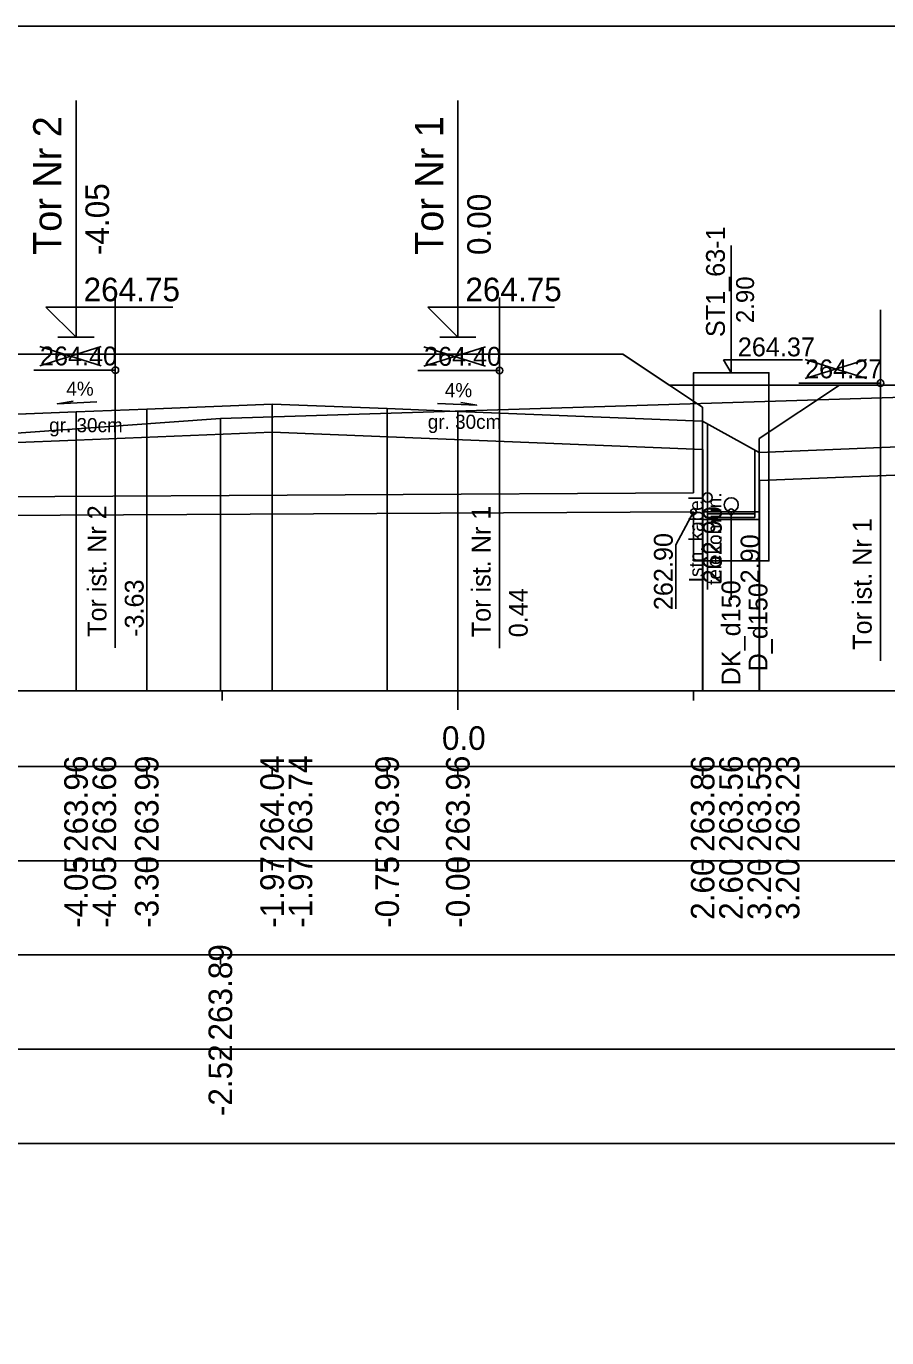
# Model space of a CAD drawing. Extents: x 6516023 to 6560129, y 5513077 to 5529206.
# Drawn here: x 6520498.41 to 6520507.54, y 5514499.25 to 5514513.16 of the extents above; entities that cross this region are included whole.
import ezdxf

# ---------------------------------------------------------------- set-up
doc = ezdxf.new("R2010")
doc.units = 0
for name, color, linetype in [('IR_default', 7, 'Continuous'), ('TOR_PRZEK_P-kable', 7, 'Continuous'), ('TOR_PRZEK_P-komponent', 7, 'Continuous'), ('TOR_PRZEK_P-odwodnienie', 7, 'Continuous'), ('TOR_PRZEK_P-opisy', 7, 'Continuous'), ('TOR_PRZEK_P-tabelka istniejace', 7, 'Continuous'), ('TOR_PRZEK_P-tabelka projektowane', 7, 'Continuous'), ('TOR_PRZEK_P-teren istniejacy', 7, 'Continuous'), ('TOR_PRZEK_P-tory istniejace', 7, 'Continuous'), ('TOR_PRZEK_P-tory projektowane', 7, 'Continuous'), ('TOR_PRZEK_P-uklad odniesienia', 7, 'Continuous'), ('TOR_PRZEK_P-warstwa ochronna I', 7, 'Continuous'), ('TOR_PRZEK_P-warstwa ochronna II', 7, 'Continuous'), ('TOR_RAMKI-ramka+tabelka 1', 7, 'Continuous')]:
    doc.layers.add(name, color=color, linetype=linetype)

msp = doc.modelspace()

# ---------------------------------------------------------------- linework, layer by layer
at = {"layer": 'IR_default'}
msp.add_lwpolyline([(6520497.188, 5514509.679), (6520499.794, 5514509.679), (6520500.688, 5514509.679), (6520501.098, 5514509.679), (6520501.238, 5514509.679), (6520502.132, 5514509.679), (6520504.738, 5514509.679), (6520505.585, 5514509.115), (6520505.585, 5514508.966), (6520506.186, 5514508.636), (6520506.186, 5514508.782), (6520507.038, 5514509.351), (6520507.932, 5514509.351)], dxfattribs=at)
at = {"layer": 'TOR_PRZEK_P-kable'}
msp.add_line((6520505.636, 5514508.157), (6520505.636, 5514507.183), dxfattribs=at)
msp.add_circle((6520505.636, 5514508.157), 0.05, dxfattribs=at)
at = {"layer": 'TOR_PRZEK_P-komponent'}
msp.add_lwpolyline([(6520508.788, 5514508.741), (6520506.186, 5514508.636), (6520505.585, 5514508.966), (6520502.988, 5514509.07), (6520502.238, 5514509.1), (6520501.018, 5514509.149), (6520499.688, 5514509.096), (6520498.938, 5514509.066), (6520496.098, 5514508.952), (6520496.098, 5514508.952), (6520497.188, 5514509.679), (6520500.688, 5514509.679), (6520501.238, 5514509.679), (6520504.738, 5514509.679), (6520505.231, 5514509.351), (6520507.038, 5514509.351), (6520510.538, 5514509.351)], dxfattribs=at)
at = {"layer": 'TOR_PRZEK_P-odwodnienie'}
for p, q in [((6520505.888, 5514509.481), (6520505.888, 5514510.831)), ((6520505.888, 5514509.481), (6520505.805, 5514509.618)), ((6520505.805, 5514509.618), (6520506.645, 5514509.618)), ((6520505.588, 5514507.925), (6520505.585, 5514508.966)), ((6520506.188, 5514507.927), (6520506.186, 5514508.636)), ((6520505.488, 5514508.206), (6520496.438, 5514508.156)), ((6520505.488, 5514508.006), (6520496.438, 5514507.956)), ((6520506.188, 5514508.006), (6520505.588, 5514508.006)), ((6520505.888, 5514508.006), (6520505.888, 5514507.071)), ((6520505.888, 5514508.006), (6520505.888, 5514507.081)), ((6520506.188, 5514507.926), (6520505.588, 5514507.926))]:
    msp.add_line(p, q, dxfattribs=at)
for points in [[(6520505.488, 5514508.206), (6520505.488, 5514509.481), (6520506.288, 5514509.481), (6520506.288, 5514507.982)], [(6520505.638, 5514508.937), (6520505.638, 5514507.946), (6520506.138, 5514507.946), (6520506.138, 5514508.663)], [(6520505.488, 5514508.006), (6520505.301, 5514507.655), (6520505.301, 5514506.976)], [(6520506.288, 5514507.982), (6520506.288, 5514507.486), (6520505.488, 5514507.486), (6520505.488, 5514508.006)], [(6520505.638, 5514507.986), (6520506.138, 5514507.986)]]:
    msp.add_lwpolyline(points, dxfattribs=at)
for centre, radius in [((6520505.888, 5514508.081), 0.075), ((6520505.488, 5514508.006), 0.03), ((6520505.888, 5514508.006), 0.03)]:
    msp.add_circle(centre, radius, dxfattribs=at)
at = {"layer": 'TOR_PRZEK_P-opisy'}
for points in [[(6520499.158, 5514509.171), (6520498.74, 5514509.152), (6520498.908, 5514509.18)], [(6520502.771, 5514509.156), (6520503.189, 5514509.137), (6520503.021, 5514509.165)]]:
    msp.add_lwpolyline(points, dxfattribs=at)
at = {"layer": 'TOR_PRZEK_P-tabelka istniejace'}
for p, q in [((6520500.469, 5514503.206), (6520500.469, 5514503.306)), ((6520452.163, 5514502.306), (6520545.963, 5514502.306)), ((6520500.469, 5514502.206), (6520500.469, 5514502.306))]:
    msp.add_line(p, q, dxfattribs=at)
msp.add_lwpolyline([(6520500.469, 5514508.996), (6520500.469, 5514506.306), (6520500.469, 5514506.176), (6520500.469, 5514506.106)], dxfattribs=at)
msp.add_lwpolyline([(6520452.163, 5514503.306), (6520452.163, 5514501.306), (6520545.963, 5514501.306), (6520545.963, 5514503.306)], close=True, dxfattribs=at)
at = {"layer": 'TOR_PRZEK_P-tabelka projektowane'}
for p, q in [((6520498.938, 5514505.206), (6520498.938, 5514505.306)), ((6520498.938, 5514505.206), (6520498.938, 5514505.306)), ((6520499.688, 5514505.206), (6520499.688, 5514505.306)), ((6520501.018, 5514505.206), (6520501.018, 5514505.306)), ((6520501.018, 5514505.206), (6520501.018, 5514505.306)), ((6520502.238, 5514505.206), (6520502.238, 5514505.306)), ((6520502.988, 5514505.206), (6520502.988, 5514505.306)), ((6520505.585, 5514505.206), (6520505.585, 5514505.306)), ((6520505.586, 5514505.206), (6520505.586, 5514505.306)), ((6520506.186, 5514505.206), (6520506.186, 5514505.306)), ((6520506.187, 5514505.206), (6520506.187, 5514505.306)), ((6520452.163, 5514504.306), (6520545.963, 5514504.306)), ((6520498.938, 5514504.206), (6520498.938, 5514504.306)), ((6520498.938, 5514504.206), (6520498.938, 5514504.306)), ((6520499.688, 5514504.206), (6520499.688, 5514504.306)), ((6520501.018, 5514504.206), (6520501.018, 5514504.306)), ((6520501.018, 5514504.206), (6520501.018, 5514504.306)), ((6520502.238, 5514504.206), (6520502.238, 5514504.306)), ((6520502.988, 5514504.206), (6520502.988, 5514504.306)), ((6520505.585, 5514504.206), (6520505.585, 5514504.306)), ((6520505.586, 5514504.206), (6520505.586, 5514504.306)), ((6520506.186, 5514504.206), (6520506.186, 5514504.306)), ((6520506.187, 5514504.206), (6520506.187, 5514504.306))]:
    msp.add_line(p, q, dxfattribs=at)
for points in [[(6520501.018, 5514509.149), (6520501.018, 5514506.306), (6520501.018, 5514506.176), (6520501.018, 5514506.106)], [(6520498.938, 5514509.066), (6520498.938, 5514506.306), (6520498.938, 5514506.176), (6520498.938, 5514506.106)], [(6520499.688, 5514509.096), (6520499.688, 5514506.306), (6520499.688, 5514506.176), (6520499.688, 5514506.106)], [(6520502.238, 5514509.1), (6520502.238, 5514506.306), (6520502.238, 5514506.176), (6520502.238, 5514506.106)], [(6520502.988, 5514509.07), (6520502.988, 5514506.306), (6520502.988, 5514506.176), (6520502.988, 5514506.106)], [(6520505.585, 5514508.966), (6520505.585, 5514506.306), (6520505.585, 5514506.176), (6520505.585, 5514506.106)], [(6520501.018, 5514508.849), (6520501.018, 5514506.306), (6520501.018, 5514506.176), (6520501.018, 5514506.106)], [(6520498.938, 5514508.766), (6520498.938, 5514506.306), (6520498.938, 5514506.176), (6520498.938, 5514506.106)], [(6520505.586, 5514508.666), (6520505.586, 5514506.306), (6520505.586, 5514506.176), (6520505.586, 5514506.106)], [(6520506.186, 5514508.636), (6520506.186, 5514506.306), (6520506.186, 5514506.176), (6520506.186, 5514506.106)], [(6520506.187, 5514508.337), (6520506.187, 5514506.306), (6520506.187, 5514506.176), (6520506.187, 5514506.106)]]:
    msp.add_lwpolyline(points, dxfattribs=at)
msp.add_lwpolyline([(6520452.163, 5514505.306), (6520452.163, 5514503.306), (6520545.963, 5514503.306), (6520545.963, 5514505.306)], close=True, dxfattribs=at)
at = {"layer": 'TOR_PRZEK_P-teren istniejacy'}
msp.add_lwpolyline([(6520486.969, 5514509.078), (6520487.241, 5514509.09), (6520488.484, 5514509.136), (6520488.926, 5514509.117), (6520490.027, 5514509.073), (6520490.988, 5514508.981), (6520491.595, 5514508.923), (6520493.23, 5514507.812), (6520493.723, 5514507.48), (6520494.868, 5514508.035), (6520495.154, 5514508.211), (6520495.642, 5514508.334), (6520496.318, 5514508.497), (6520497.443, 5514508.571), (6520497.813, 5514508.804), (6520500.469, 5514508.996), (6520507.827, 5514509.225)], dxfattribs=at)
at = {"layer": 'TOR_PRZEK_P-tory istniejace'}
for p, q in [((6520499.354, 5514510.285), (6520499.354, 5514506.564)), ((6520503.429, 5514510.28), (6520503.429, 5514506.56)), ((6520507.471, 5514510.148), (6520507.471, 5514506.427)), ((6520498.555, 5514509.556), (6520499.206, 5514509.759)), ((6520498.555, 5514509.759), (6520499.206, 5514509.556)), ((6520502.629, 5514509.552), (6520503.281, 5514509.755)), ((6520502.629, 5514509.755), (6520503.281, 5514509.552)), ((6520506.672, 5514509.419), (6520507.324, 5514509.622)), ((6520506.672, 5514509.622), (6520507.324, 5514509.419)), ((6520499.355, 5514509.509), (6520498.489, 5514509.509)), ((6520503.429, 5514509.505), (6520502.564, 5514509.505)), ((6520507.472, 5514509.372), (6520506.606, 5514509.372))]:
    msp.add_line(p, q, dxfattribs=at)
for centre in [(6520499.355, 5514509.509), (6520503.429, 5514509.505), (6520507.472, 5514509.372)]:
    msp.add_circle(centre, 0.035, dxfattribs=at)
at = {"layer": 'TOR_PRZEK_P-tory projektowane'}
for p, q in [((6520498.938, 5514510.737), (6520498.938, 5514512.369)), ((6520502.988, 5514510.737), (6520502.988, 5514512.369)), ((6520498.938, 5514510.737), (6520498.938, 5514509.859)), ((6520502.988, 5514510.737), (6520502.988, 5514509.859)), ((6520498.938, 5514509.859), (6520498.619, 5514510.178)), ((6520498.619, 5514510.178), (6520499.963, 5514510.178)), ((6520502.988, 5514509.859), (6520502.669, 5514510.178)), ((6520502.669, 5514510.178), (6520504.013, 5514510.178)), ((6520498.746, 5514509.859), (6520499.13, 5514509.859)), ((6520502.796, 5514509.859), (6520503.18, 5514509.859))]:
    msp.add_line(p, q, dxfattribs=at)
at = {"layer": 'TOR_PRZEK_P-uklad odniesienia'}
for p, q in [((6520455.963, 5514506.106), (6520545.963, 5514506.106)), ((6520500.488, 5514506.006), (6520500.488, 5514506.106)), ((6520502.988, 5514505.906), (6520502.988, 5514506.106)), ((6520505.488, 5514506.006), (6520505.488, 5514506.106))]:
    msp.add_line(p, q, dxfattribs=at)
at = {"layer": 'TOR_PRZEK_P-warstwa ochronna I'}
for points in [[(6520493.959, 5514508.567), (6520498.938, 5514508.766), (6520501.018, 5514508.849), (6520505.586, 5514508.666)], [(6520506.187, 5514508.337), (6520508.788, 5514508.441), (6520510.788, 5514508.521), (6520511.538, 5514508.521), (6520513.538, 5514508.438), (6520518.047, 5514508.258)]]:
    msp.add_lwpolyline(points, dxfattribs=at)
at = {"layer": 'TOR_PRZEK_P-warstwa ochronna II'}
msp.add_lwpolyline([(6520490.317, 5514509.045), (6520491.901, 5514507.461), (6520492.301, 5514507.461), (6520493.456, 5514508.231), (6520494.438, 5514508.886), (6520498.938, 5514509.066), (6520499.688, 5514509.096), (6520501.018, 5514509.149), (6520502.238, 5514509.1), (6520502.988, 5514509.07), (6520505.585, 5514508.966), (6520506.186, 5514508.636), (6520508.788, 5514508.741), (6520509.538, 5514508.771), (6520510.788, 5514508.821), (6520511.538, 5514508.821), (6520512.788, 5514508.771), (6520513.538, 5514508.741), (6520517.538, 5514508.581), (6520519.42, 5514507.388), (6520519.82, 5514507.388), (6520521.058, 5514508.213)], dxfattribs=at)
at = {"layer": 'TOR_RAMKI-ramka+tabelka 1'}
msp.add_lwpolyline([(6520449.513, 5514513.156), (6520697.013, 5514513.156), (6520697.013, 5514484.656), (6520449.513, 5514484.656)], close=True, dxfattribs=at)

# ---------------------------------------------------------------- texts
at = {"layer": 'TOR_PRZEK_P-kable'}
for s, height, p in [('Istn. kabel', 0.14999, (6520505.591, 5514507.259)), ('telekomun.', 0.15, (6520505.785, 5514507.231))]:
    msp.add_text(s, height=height, rotation=90.0511, dxfattribs=at).set_placement(p)
at = {"layer": 'TOR_PRZEK_P-odwodnienie'}
for s, height, p in [('ST1_63-1', 0.2, (6520505.821, 5514509.859)), ('2.90', 0.19, (6520506.13, 5514510.008)), ('262.90', 0.2, (6520505.788, 5514507.247)), ('262.90', 0.2, (6520505.268, 5514506.963)), ('2.90', 0.2, (6520506.188, 5514507.247)), ('DK_d150', 0.2, (6520505.985, 5514506.165)), ('D_d150', 0.2, (6520506.272, 5514506.313))]:
    msp.add_text(s, height=height, rotation=90, dxfattribs=at).set_placement(p)
msp.add_text('264.37', height=0.2, dxfattribs=at).set_placement((6520505.958, 5514509.655))
at = {"layer": 'TOR_PRZEK_P-opisy'}
for rotation, p in [(0.1515, (6520498.835, 5514509.236)), (359.8485, (6520502.85, 5514509.222))]:
    msp.add_text('4%', height=0.15, rotation=rotation, dxfattribs=at).set_placement(p)
at = {"layer": 'TOR_PRZEK_P-tabelka istniejace'}
for s, p in [('263.89', (6520500.594, 5514502.398)), ('-2.52', (6520500.594, 5514501.596))]:
    msp.add_text(s, height=0.25, rotation=90, dxfattribs=at).set_placement(p)
at = {"layer": 'TOR_PRZEK_P-tabelka projektowane'}
for s, p in [('263.96', (6520499.063, 5514504.398)), ('263.66', (6520499.363, 5514504.398)), ('263.99', (6520499.813, 5514504.398)), ('264.04', (6520501.143, 5514504.399)), ('263.74', (6520501.443, 5514504.399)), ('263.99', (6520502.363, 5514504.398)), ('263.96', (6520503.113, 5514504.398)), ('263.86', (6520505.71, 5514504.398)), ('263.56', (6520506.011, 5514504.398)), ('263.53', (6520506.311, 5514504.398)), ('263.23', (6520506.612, 5514504.398)), ('-4.05', (6520499.063, 5514503.593)), ('-4.05', (6520499.363, 5514503.593)), ('-3.30', (6520499.813, 5514503.594)), ('-1.97', (6520501.143, 5514503.594)), ('-1.97', (6520501.443, 5514503.594)), ('-0.75', (6520502.363, 5514503.593)), ('-0.00', (6520503.113, 5514503.594)), ('2.60', (6520505.71, 5514503.678)), ('2.60', (6520506.011, 5514503.678)), ('3.20', (6520506.311, 5514503.678)), ('3.20', (6520506.612, 5514503.678))]:
    msp.add_text(s, height=0.25, rotation=90, dxfattribs=at).set_placement(p)
at = {"layer": 'TOR_PRZEK_P-tory istniejace'}
for s, p in [('264.40', (6520498.555, 5514509.559)), ('264.40', (6520502.629, 5514509.555)), ('264.27', (6520506.672, 5514509.422))]:
    msp.add_text(s, height=0.2, dxfattribs=at).set_placement(p)
for s, rotation, p in [('Tor ist. Nr 2', 90.0511, (6520499.261, 5514506.679)), ('Tor ist. Nr 1', 90.0511, (6520503.336, 5514506.675)), ('Tor ist. Nr 1', 90.0511, (6520507.378, 5514506.542)), ('-3.63', 90, (6520499.655, 5514506.679)), ('0.44', 90, (6520503.729, 5514506.675))]:
    msp.add_text(s, height=0.2, rotation=rotation, dxfattribs=at).set_placement(p)
at = {"layer": 'TOR_PRZEK_P-tory projektowane'}
for s, height, p in [('Tor Nr 2', 0.3, (6520498.783, 5514510.731)), ('Tor Nr 1', 0.3, (6520502.833, 5514510.731)), ('-4.05', 0.25, (6520499.288, 5514510.729)), ('0.00', 0.25, (6520503.338, 5514510.729))]:
    msp.add_text(s, height=height, rotation=90, dxfattribs=at).set_placement(p)
for p in [(6520499.018, 5514510.239), (6520503.068, 5514510.239)]:
    msp.add_text('264.75', height=0.25, dxfattribs=at).set_placement(p)
at = {"layer": 'TOR_PRZEK_P-uklad odniesienia'}
msp.add_text('0.0', height=0.25, dxfattribs=at).set_placement((6520502.819, 5514505.481))
at = {"layer": 'TOR_PRZEK_P-warstwa ochronna I'}
for p in [(6520498.653, 5514508.85), (6520502.669, 5514508.886)]:
    msp.add_text('gr. 30cm', height=0.15, dxfattribs=at).set_placement(p)

doc.saveas('drawing.dxf')
